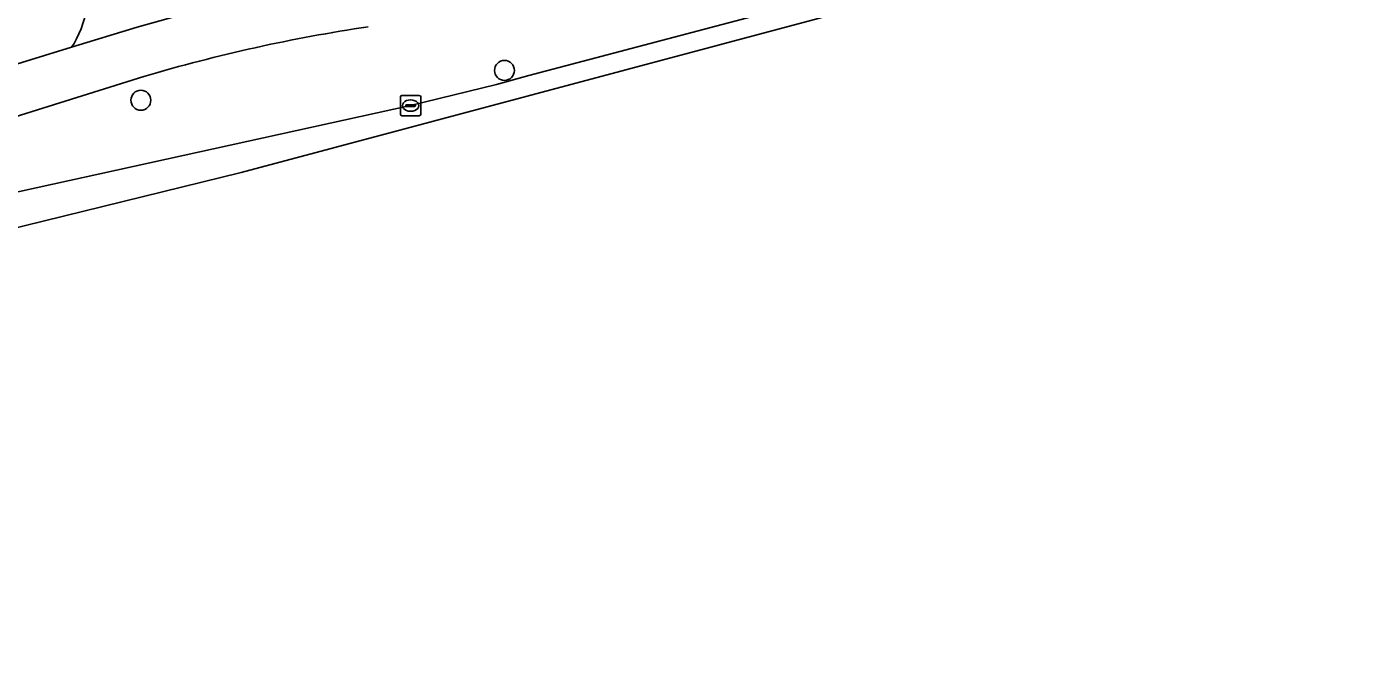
# Model space of a CAD drawing. Extents: x 162542 to 163147, y 380779 to 381521.
# Drawn here: x 162856.3 to 162921.9, y 380815.7 to 380847.3 of the extents above; entities that cross this region are included whole.
import ezdxf

# ---------------------------------------------------------------- set-up
doc = ezdxf.new("R2010")
doc.units = 0
for name, color, linetype in [('IMGEO_Berm_groen', 7, 'Continuous'), ('IMGEO_Boom', 7, 'Continuous'), ('IMGEO_Fietspad_gesloten', 7, 'Continuous'), ('IMGEO_Fietspad_open', 7, 'Continuous'), ('IMGEO_Kolk', 7, 'Continuous'), ('IMGEO_Rijbaan_lokaal_gesloten', 7, 'Continuous')]:
    doc.layers.add(name, color=color, linetype=linetype)

msp = doc.modelspace()

# ---------------------------------------------------------------- linework, layer by layer
at = {"layer": 'IMGEO_Berm_groen'}
for points in [[(162824.431, 380832.389), (162826.493, 380832.801), (162834.11, 380834.458), (162855.104, 380839.076), (162875.126, 380843.473), (162879.334, 380844.51), (162880.933, 380844.954), (162897.556, 380849.355)], [(162824.753, 380836.9), (162835.328, 380839.535), (162843.043, 380841.7), (162852.243, 380844.428), (162858.476, 380846.342), (162858.593, 380846.517)], [(162862.028, 380844.902), (162854.013, 380842.399), (162846.709, 380840.204), (162838.84, 380837.924), (162832.834, 380836.304), (162828.807, 380835.268), (162828.052, 380835.093), (162824.057, 380834.044), (162823.982, 380834.025)]]:
    msp.add_lwpolyline(points, dxfattribs=at)
for centre, radius, start, end in [((162853.291, 380849.461), 6.065, 330.95874, 11.44098), ((162885.071, 380767.054), 81.187, 98.51922, 106.48883)]:
    msp.add_arc(centre, radius, start, end, dxfattribs=at)
at = {"layer": 'IMGEO_Boom'}
for centre in [(162879.732, 380845.2), (162861.876, 380843.735)]:
    msp.add_circle(centre, 0.489, dxfattribs=at)
at = {"layer": 'IMGEO_Fietspad_gesloten'}
for points in [[(162864.337, 380848.059), (162861.691, 380847.329), (162858.476, 380846.342), (162852.243, 380844.428), (162843.043, 380841.7), (162835.328, 380839.535), (162824.753, 380836.9), (162817.995, 380835.114), (162815.905, 380834.53), (162815.481, 380834.42), (162810.305, 380833.08), (162802.763, 380831.187), (162796.582, 380829.816)], [(162808.56, 380829.905), (162809.514, 380830.193), (162817.257, 380832.285), (162819.627, 380832.91), (162821.727, 380833.443), (162823.982, 380834.025), (162824.057, 380834.044), (162828.052, 380835.093), (162828.807, 380835.268), (162832.834, 380836.304), (162838.84, 380837.924), (162846.709, 380840.204), (162854.013, 380842.399), (162862.028, 380844.902)]]:
    msp.add_lwpolyline(points, dxfattribs=at)
msp.add_arc((162885.071, 380767.054), 81.187, 98.51922, 106.48883, dxfattribs=at)
at = {"layer": 'IMGEO_Fietspad_open'}
msp.add_lwpolyline([(162858.593, 380846.517), (162858.476, 380846.342), (162861.691, 380847.329), (162864.337, 380848.059)], dxfattribs=at)
msp.add_arc((162853.291, 380849.461), 6.065, 330.95874, 11.44098, dxfattribs=at)
at = {"layer": 'IMGEO_Kolk'}
for p, q in [((162874.625, 380843.047), (162874.625, 380843.899)), ((162874.7, 380843.973), (162875.552, 380843.973)), ((162875.626, 380843.899), (162875.626, 380843.047)), ((162874.884, 380843.467), (162874.884, 380843.479)), ((162875.322, 380843.43), (162874.924, 380843.43)), ((162874.927, 380843.516), (162875.325, 380843.516)), ((162875.136, 380843.193), (162875.111, 380843.193)), ((162875.113, 380843.753), (162875.138, 380843.753)), ((162875.368, 380843.479), (162875.368, 380843.467)), ((162875.552, 380842.973), (162874.7, 380842.973))]:
    msp.add_line(p, q, dxfattribs=at)
for points in [[(162874.625, 380843.047), (162874.625, 380843.899)], [(162874.7, 380843.973), (162875.552, 380843.973)], [(162875.626, 380843.899), (162875.626, 380843.047)], [(162875.552, 380842.973), (162874.7, 380842.973)]]:
    msp.add_lwpolyline(points, dxfattribs=at)
for centre, radius, start, end in [((162874.702, 380843.897), 0.0765, 91.55205, 178.44795), ((162874.702, 380843.897), 0.0765, 91.55205, 178.44795), ((162875.55, 380843.897), 0.0765, 1.55205, 88.44795), ((162875.55, 380843.897), 0.0765, 1.55205, 88.44795), ((162874.924, 380843.476), 0.0403, 85.87752, 175.75265), ((162874.921, 380843.466), 0.0366, 178.93798, 274.71019), ((162875.325, 380843.473), 0.043, 264.86636, 352.45326), ((162875.329, 380843.478), 0.0386, 1.73085, 96.63898), ((162874.702, 380843.049), 0.0765, 181.55205, 268.44795), ((162874.702, 380843.049), 0.0765, 181.55205, 268.44795), ((162875.55, 380843.049), 0.0765, 271.55205, 358.44795), ((162875.55, 380843.049), 0.0765, 271.55205, 358.44795)]:
    msp.add_arc(centre, radius, start, end, dxfattribs=at)
for centre, major_axis, ratio, start_param, end_param in [((162875.112, 380843.473), (-0.387, 0.002), 0.722429, 4.712389, 7.853982), ((162875.137, 380843.473), (-0.39, 0.002), 0.717154, 1.570796, 4.712389)]:
    msp.add_ellipse(centre, major_axis=major_axis, ratio=ratio, start_param=start_param, end_param=end_param, dxfattribs=at)
at = {"layer": 'IMGEO_Rijbaan_lokaal_gesloten'}
for points in [[(162787.736, 380824.925), (162773.468, 380824.421), (162753.989, 380823.721), (162752.754, 380823.675), (162751.742, 380823.6), (162744.848, 380823.062), (162745.654, 380815.695), (162759.589, 380817.5), (162760.598, 380817.635), (162795.7, 380822.173), (162811.563, 380826.614), (162866.805, 380840.194), (162961.021, 380865.351), (162999.415, 380877.602), (163031.826, 380898.727), (163062.369, 380926.22)], [(162931.988, 380858.569), (162897.556, 380849.355), (162880.933, 380844.954), (162879.334, 380844.51), (162875.126, 380843.473), (162855.104, 380839.076), (162834.11, 380834.458), (162826.493, 380832.801), (162824.431, 380832.389), (162822.033, 380831.864), (162819.935, 380831.402), (162817.621, 380830.842), (162813.444, 380829.921), (162808.745, 380828.931), (162803.468, 380827.752), (162794.748, 380825.838)]]:
    msp.add_lwpolyline(points, dxfattribs=at)

doc.saveas('drawing.dxf')
